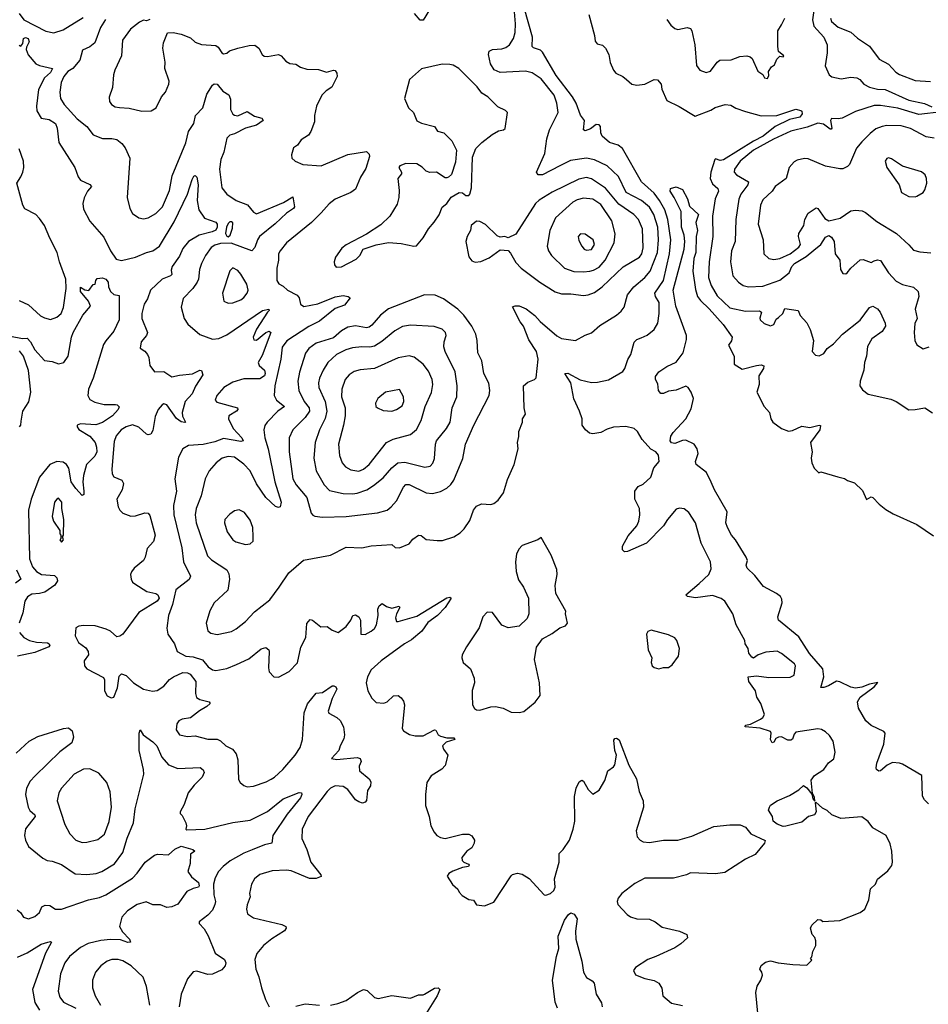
# Model space of a CAD drawing. Extents: x 1550320 to 1685906, y 509093 to 640511.
# Tile 499 of 532: x 1641108 to 1646889, y 611270 to 617535. Entities that reach past the tile are written whole.
import ezdxf

# ---------------------------------------------------------------- set-up
doc = ezdxf.new("R2010")
doc.units = 0

msp = doc.modelspace()

# ---------------------------------------------------------------- linework, layer by layer
at = {"layer": '0CON20XD'}
for points in [[(1641104.3, 617575), (1641135, 617534.8), (1641275, 617462.4), (1641325, 617452.9), (1641385, 617471), (1641510.9, 617549.1)], [(1641935, 617537.5), (1641915, 617527.5), (1641895, 617533.3), (1641869.5, 617520.5), (1641813.8, 617475), (1641761.4, 617405), (1641755.7, 617305), (1641714.3, 617215), (1641705.7, 617185), (1641699.4, 617105), (1641676.6, 617043.4), (1641680, 617015), (1641691.9, 616995), (1641715, 616981.5), (1641743.4, 616976.6), (1641805, 616972.9), (1641885, 616954.2), (1641945, 616956.2), (1641976, 616975), (1642009.2, 617045), (1642035.7, 617075), (1642057.8, 617125), (1642058.1, 617145), (1642031.4, 617225), (1642032.5, 617265), (1642019.2, 617355), (1642022.7, 617387.3), (1642048.3, 617451.7), (1642085, 617453.3), (1642135, 617444), (1642195, 617420), (1642225, 617392.9), (1642265, 617377.1), (1642355, 617370.8), (1642370.3, 617360.3), (1642393.3, 617325), (1642405, 617318.8), (1642425, 617322), (1642443.5, 617336.5), (1642495, 617354.4), (1642567.9, 617372.1), (1642603, 617373), (1642630, 617355), (1642651.2, 617315), (1642664.4, 617304.4), (1642685, 617300.8), (1642755, 617313.3), (1642772, 617305), (1642800.8, 617270.8), (1642827.7, 617257.7), (1642865, 617253.1), (1642895, 617234.2), (1642935, 617220), (1643009.1, 617219.1), (1643060.9, 617200.9), (1643105, 617213.8), (1643115, 617211.2), (1643125.7, 617195.7), (1643126.8, 617173.2), (1643092.9, 617107.1), (1643057.2, 617082.8), (1643030.8, 617055), (1642997.1, 616985), (1642984.2, 616925), (1642984.2, 616885), (1642961.2, 616825), (1642945, 616800), (1642898.3, 616771.7), (1642875, 616737.5), (1642849.3, 616720.7), (1642837.5, 616675), (1642840, 616655), (1642860, 616635), (1642910, 616615), (1643025, 616606.2), (1643195, 616677.5), (1643315, 616696.2), (1643330.7, 616680.7), (1643333.8, 616665), (1643310.7, 616589.3), (1643276.6, 616533.4), (1643245, 616457.1), (1643215, 616436.7), (1643115, 616392.7), (1643076, 616364), (1643025, 616307.5), (1642965, 616244.4), (1642805.4, 616114.6), (1642765, 616064), (1642755.6, 616045), (1642754.4, 616005), (1642743.5, 615955), (1642742.9, 615875), (1642756, 615855), (1642785, 615839.4), (1642812.2, 615815), (1642873, 615783), (1642885.3, 615765), (1642895.5, 615725), (1642915, 615710), (1643005, 615728), (1643115, 615771.8), (1643165, 615779.6), (1643197.5, 615775), (1643210, 615765), (1643175, 615718.6), (1643115, 615697.1), (1643015, 615618), (1642947.4, 615582.6), (1642807.3, 615492.7), (1642777.6, 615452.4), (1642768.4, 615375), (1642730.8, 615205), (1642726.9, 615145), (1642742.7, 615115), (1642793.1, 615075), (1642750.9, 615045), (1642682.2, 614975), (1642667.4, 614952.6), (1642661.5, 614925), (1642667.3, 614875), (1642687.8, 614805), (1642731.3, 614595), (1642770.5, 614465), (1642765, 614436.2), (1642755, 614431.4), (1642735, 614438.1), (1642674.5, 614495), (1642615, 614581.9), (1642573.8, 614665), (1642535, 614706.5), (1642475, 614752.5), (1642435, 614757.1), (1642396, 614745), (1642357.1, 614715), (1642313.1, 614665), (1642287.8, 614615), (1642261.9, 614505), (1642231.2, 614425), (1642224.6, 614385), (1642230.4, 614335), (1642303.8, 614125), (1642328.3, 614098.3), (1642425.3, 614035.3), (1642439.4, 614009.4), (1642442.7, 613975), (1642431.9, 613905), (1642345.8, 613825), (1642318.1, 613775), (1642294.3, 613695), (1642305, 613646.7), (1642325, 613632), (1642365, 613624.3), (1642455, 613643.5), (1642485, 613660), (1642545, 613706), (1642601.4, 613768.6), (1642699.2, 613845), (1642758.1, 613925), (1642820.8, 614015), (1642914.5, 614095.5), (1643085, 614129.2), (1643185, 614178.6), (1643285, 614174.2), (1643345, 614186.7), (1643475, 614195.8), (1643496.1, 614176.1), (1643525, 614174.4), (1643585, 614201.4), (1643609.8, 614230.2), (1643645, 614256), (1643662.7, 614252.7), (1643695, 614228.6), (1643765, 614220.6), (1643797.5, 614222.5), (1643870, 614245), (1643910.3, 614269.7), (1643936.2, 614295), (1643971.2, 614348.8), (1643994.3, 614415), (1644015, 614439.2), (1644045, 614454), (1644105, 614450), (1644125, 614456.2), (1644152.7, 614477.3), (1644185.8, 614524.2), (1644210.7, 614610.7), (1644253.8, 614705), (1644280, 614805), (1644274.4, 614844.4), (1644283.9, 614883.9), (1644283.8, 614915), (1644307.5, 614975), (1644307.5, 614995), (1644326.7, 615025), (1644317.1, 615065), (1644314.2, 615205), (1644340.3, 615229.7), (1644382.5, 615245), (1644394, 615256), (1644407.2, 615375), (1644395.9, 615425), (1644348.2, 615498.2), (1644314, 615585), (1644292.6, 615612.6), (1644242.5, 615707.5), (1644260, 615715), (1644285, 615714.4), (1644329.4, 615695), (1644385, 615653.8), (1644420, 615615), (1644525, 615524.2), (1644555, 615507.5), (1644645, 615494.3), (1644705, 615528.1), (1644745, 615542.9), (1644799.4, 615590.6), (1644905.3, 615654.7), (1644935, 615681.4), (1644954.7, 615705.3), (1644975.6, 615785), (1645014.5, 615835), (1645085, 615895.4), (1645119.1, 615935), (1645166.5, 616055), (1645172.5, 616135), (1645167.6, 616215), (1645142.5, 616295), (1645115, 616342.5), (1645065, 616384.2), (1644966.3, 616436.3), (1644918.2, 616538.2), (1644844.5, 616605), (1644765, 616643.5), (1644715, 616654.7), (1644611.3, 616638.7), (1644543.7, 616606.3), (1644435, 616547.8), (1644407.5, 616547.5), (1644395.7, 616565), (1644449.6, 616685), (1644462.1, 616777.9), (1644478.9, 616835), (1644533.1, 616945), (1644526.2, 617005), (1644507.9, 617055), (1644425, 617158.2), (1644368.1, 617198.1), (1644325, 617207.5), (1644165, 617198.5), (1644127, 617217), (1644103.6, 617255), (1644090.8, 617315), (1644095.6, 617335), (1644115, 617346.7), (1644175, 617349.1), (1644200.6, 617359.4), (1644225, 617375.5), (1644250.6, 617415), (1644259.5, 617455), (1644261.8, 617508.2), (1644256.3, 617585)], [(1643715, 617598.8), (1643675, 617533.3), (1643655, 617533.3), (1643620.8, 617575)], [(1645803.8, 611215), (1645792, 611345), (1645800, 611385), (1645823.8, 611425), (1645833.8, 611455), (1645830, 611475), (1645816.7, 611495), (1645825, 611516.7), (1645852.3, 611537.7), (1645885, 611546.2), (1645933.9, 611533.9), (1646027, 611523), (1646115, 611520), (1646148.3, 611551.7), (1646140, 611565), (1646148.3, 611571.7), (1646153, 611607), (1646172.5, 611645), (1646172.5, 611675), (1646167.5, 611695), (1646150, 611715), (1646140, 611755), (1646147, 611773), (1646185, 611810), (1646205, 611807.5), (1646217, 611797), (1646325, 611804.2), (1646455, 611854.3), (1646484.4, 611875.6), (1646511.1, 611935), (1646520.8, 612005), (1646552, 612035), (1646565, 612066.7), (1646631.2, 612118.8), (1646655.6, 612154.4), (1646660.8, 612175), (1646657.5, 612245), (1646645, 612292.5), (1646620, 612345), (1646535, 612393.8), (1646505, 612433.3), (1646465, 612462.5), (1646332.7, 612452.7), (1646275, 612476.2), (1646245, 612503.8), (1646215, 612518), (1646172.5, 612557.5), (1646168.3, 612551.7), (1646174.2, 612495), (1646165, 612476.2), (1646126.7, 612465), (1646085, 612428.8), (1645983, 612403), (1645965, 612402.5), (1645926.1, 612416.1), (1645902.5, 612435), (1645897.5, 612465), (1645872.5, 612505), (1645877.5, 612525), (1645885, 612536.7), (1645927.5, 612565), (1646005, 612600), (1646064.1, 612635.9), (1646095, 612662.5), (1646115, 612648.8), (1646148.3, 612608.3), (1646155, 612577.5), (1646167.5, 612562.5), (1646165, 612587.5), (1646151.7, 612611.7), (1646144.2, 612695.8), (1646164.4, 612725.6), (1646223.3, 612765), (1646254.1, 612805.9), (1646287, 612833), (1646297.1, 612875), (1646283.9, 612943.9), (1646260.3, 612980.3), (1646233.8, 613005), (1646208.3, 613018.3), (1646185, 613022.2), (1646045, 613001.2), (1646035, 612990), (1646025, 612957.5), (1646015, 612951.2), (1645995, 612951.4), (1645955, 612972.2), (1645935, 612970.6), (1645917.9, 612962.1), (1645905, 612938), (1645895, 612934.4), (1645883.8, 612955), (1645889.2, 612995), (1645885, 613005.8), (1645818.1, 613028.1), (1645724, 613035), (1645726.1, 613046.1), (1645758.1, 613051.9), (1645820.8, 613085), (1645835.8, 613095), (1645846.2, 613115), (1645823.3, 613185), (1645798.8, 613225), (1645788.8, 613265), (1645746.7, 613325), (1645742.5, 613355), (1645795, 613361.2), (1645875, 613349.2), (1646009.1, 613350.9), (1646035.8, 613365), (1646044.3, 613425), (1646037, 613437), (1645955, 613502.5), (1645926.6, 613516.6), (1645855, 613510), (1645806.7, 613493.3), (1645776.4, 613473.6), (1645765, 613478.8), (1645746.7, 613505), (1645742.5, 613535), (1645723.8, 613565), (1645721.2, 613585), (1645666, 613685), (1645645.7, 613755), (1645595, 613835.7), (1645571.7, 613851.7), (1645515, 613871.4), (1645407.2, 613857.2), (1645356, 613866), (1645346.7, 613875), (1645431.4, 613948.6), (1645493.3, 614005), (1645507.9, 614042.1), (1645503.6, 614085), (1645444.4, 614205), (1645408.5, 614335), (1645365, 614400.6), (1645335, 614422.9), (1645305, 614427.8), (1645285, 614420), (1645229.1, 614355), (1645202.9, 614315), (1645095.2, 614204.8), (1644975, 614151.4), (1644955, 614148.8), (1644942.3, 614162.3), (1644942.5, 614185), (1644978.9, 614251.1), (1645034.3, 614315), (1645046.9, 614345), (1645054.4, 614385), (1645051.9, 614425), (1645020.6, 614485), (1645020.8, 614535), (1645043.8, 614565), (1645075, 614580), (1645124.2, 614625), (1645141.4, 614685), (1645176.2, 614725), (1645171.2, 614765), (1645155, 614786.7), (1645123, 614803), (1645067.5, 614865), (1645038, 614915), (1645016.7, 614935), (1644965, 614947.5), (1644885, 614942), (1644845, 614930), (1644805, 614908.8), (1644755, 614900.5), (1644734, 614905), (1644707.1, 614925), (1644687.5, 614955), (1644685.8, 614995), (1644670.6, 615045), (1644633.7, 615123.7), (1644613.9, 615223.9), (1644576.7, 615283.3), (1644595, 615285.5), (1644673.5, 615243.5), (1644745, 615227.3), (1644785, 615228.2), (1644855, 615244.5), (1644945, 615296.2), (1644958.6, 615315), (1644976.3, 615373.7), (1644995.5, 615405), (1645016.6, 615483.4), (1645035, 615501.4), (1645061.7, 615511.7), (1645100.9, 615529.1), (1645145.5, 615564.5), (1645168.1, 615605), (1645177.3, 615665), (1645176.5, 615735), (1645152.5, 615775), (1645148.2, 615795), (1645203.2, 615876.8), (1645242.7, 616045), (1645251.2, 616135), (1645231.7, 616265), (1645212.9, 616325), (1645179.1, 616385), (1645145, 616432.2), (1645064.8, 616504.8), (1644942.7, 616715), (1644915, 616736.4), (1644860.8, 616755), (1644814.6, 616794.6), (1644805.8, 616815), (1644803.8, 616855), (1644795, 616866.7), (1644775, 616868), (1644739.4, 616840.6), (1644705, 616829.2), (1644694.4, 616834.4), (1644700.9, 616895), (1644675, 616928.6), (1644647.6, 617005), (1644625.6, 617045), (1644520.3, 617180.3), (1644435, 617328.2), (1644421.2, 617341.2), (1644376.7, 617356.7), (1644368.6, 617365), (1644370.3, 617425), (1644319.7, 617605)], [(1644728.3, 617568.3), (1644764.5, 617435), (1644768.9, 617398.9), (1644781.9, 617381.9), (1644815, 617374), (1644836, 617355), (1644857.1, 617315), (1644865, 617263.3), (1644886, 617215), (1644901.2, 617195), (1644945, 617174.3), (1644967.5, 617155), (1645002, 617125), (1645035, 617117.8), (1645085, 617124.4), (1645145, 617155.6), (1645165, 617152.9), (1645188.6, 617125), (1645193.4, 617093.4), (1645225, 617022), (1645303.4, 616983.4), (1645405, 616920.8), (1645505, 616959.5), (1645533, 616977), (1645596.3, 616996.3), (1645632.1, 616992.1), (1645663.1, 616973.1), (1645725, 616950.9), (1645825, 616923.5), (1645924.4, 616925.6), (1646045, 616966.7), (1646077.7, 616957.7), (1646083.8, 616953.8), (1646085.7, 616935.7), (1646071.9, 616915), (1646005, 616900.5), (1645915, 616856), (1645838.4, 616795), (1645776.6, 616763.4), (1645585, 616643.2), (1645565, 616640.1), (1645535, 616651.1), (1645530.3, 616645), (1645505.3, 616565.3), (1645501.1, 616525), (1645515, 616490.5), (1645550.5, 616460.5), (1645554.5, 616445), (1645531.9, 616395), (1645515.3, 616285), (1645518.4, 616155), (1645493.8, 615995), (1645490, 615895), (1645507.5, 615845), (1645545, 615777.5), (1645625, 615701.8), (1645725, 615680.9), (1645815, 615683.8), (1645826.7, 615675), (1645816.1, 615636.1), (1645820, 615625), (1645845, 615601.4), (1645885, 615586.7), (1645905, 615595.8), (1645920.8, 615629.2), (1645935, 615640), (1645963.6, 615666.4), (1645975, 615698), (1646061.2, 615685), (1646074.3, 615654.3), (1646116.8, 615606.8), (1646138, 615565), (1646157.5, 615495), (1646148.8, 615425), (1646171.7, 615401.7), (1646195, 615396), (1646225, 615410.8), (1646245, 615444.2), (1646285, 615472.5), (1646342.9, 615535), (1646455.9, 615624.1), (1646515, 615704.3), (1646535, 615711.9), (1646565.4, 615695.4), (1646583.1, 615675), (1646614.6, 615605), (1646615.8, 615585), (1646595, 615550.6), (1646529.2, 615505), (1646500.9, 615455), (1646495.6, 615395), (1646483.3, 615355), (1646478.6, 615305), (1646455.8, 615235), (1646453.8, 615205), (1646470.5, 615180.5), (1646505, 615153.3), (1646651.2, 615121.2), (1646685, 615106), (1646765, 615054), (1646805, 615054.2), (1646866.1, 615066.1), (1646915, 615033.3)], [(1646160.6, 617595), (1646152.9, 617535), (1646161.2, 617495), (1646224.4, 617425), (1646244.5, 617375), (1646245.3, 617325), (1646232.4, 617242.4), (1646256.9, 617185), (1646275, 617172.9), (1646335, 617159.6), (1646395, 617170), (1646434.7, 617164.7), (1646452.9, 617155), (1646478.1, 617125), (1646515, 617106.2), (1646565, 617092.9), (1646615, 617090.8), (1646765, 617024.2), (1646865, 617001.5), (1646911.6, 616981.6)], [(1641653.2, 617536.8), (1641621.4, 617485), (1641585, 617388.1), (1641555, 617362.7), (1641508, 617342), (1641491.1, 617278.9), (1641445.2, 617224.8), (1641414.7, 617205), (1641388.6, 617175), (1641372.9, 617135), (1641364.2, 617074.3), (1641368.4, 617035), (1641390.8, 616995), (1641474.6, 616904.6), (1641535.8, 616855), (1641575, 616802), (1641635, 616780), (1641695, 616780), (1641725, 616772.9), (1641756.9, 616746.9), (1641779.8, 616719.8), (1641808.8, 616655), (1641791.4, 616405), (1641808, 616335), (1641825, 616303.3), (1641865, 616274), (1641895, 616268.6), (1641925.5, 616274.5), (1641975, 616301.4), (1642016.4, 616345), (1642061.3, 616448.7), (1642078.7, 616541.3), (1642165, 616752.5), (1642182.5, 616825), (1642216.1, 616875), (1642226.5, 616925), (1642272.7, 616975), (1642298.1, 617061.9), (1642335, 617118), (1642345, 617127.5), (1642365, 617125.8), (1642400.9, 617080.9), (1642437.9, 617057.9), (1642449.1, 617029.1), (1642449.4, 616965), (1642464.2, 616935), (1642475, 616927.1), (1642495, 616924.5), (1642555, 616950.8), (1642601.2, 616921.2), (1642648.5, 616908.5), (1642657.5, 616895), (1642615, 616863.9), (1642544.3, 616845.7), (1642475, 616808.2), (1642445, 616799.7), (1642425, 616780.6), (1642407.2, 616692.7), (1642388.2, 616645), (1642380, 616585), (1642394.3, 616465), (1642426, 616425), (1642485.3, 616385.3), (1642557.4, 616357.4), (1642595, 616311.2), (1642615, 616301.2), (1642786.9, 616373.1), (1642845, 616408.8), (1642855.4, 616345.4), (1642850.9, 616335), (1642804.8, 616305.2), (1642734.4, 616235.6), (1642633.2, 616155), (1642620.3, 616135), (1642604.6, 616085), (1642585, 616065.5), (1642452.6, 616112.6), (1642385, 616111.6), (1642349.6, 616100.4), (1642325.6, 616085), (1642290, 616035), (1642265.4, 615985), (1642252.9, 615945), (1642246.2, 615885), (1642237.1, 615865), (1642210, 615825), (1642147.9, 615762.1), (1642134.5, 615705.5), (1642153.9, 615633.9), (1642177.8, 615597.8), (1642255, 615533.1), (1642335, 615501.9), (1642375, 615506.9), (1642425, 615530.9), (1642651.9, 615685), (1642693.3, 615693.3), (1642696.2, 615685), (1642685, 615674.4), (1642615, 615565.8), (1642593.1, 615515), (1642598, 615498), (1642615, 615495.8), (1642675, 615545.7), (1642695, 615553.8), (1642705.7, 615545.7), (1642650.3, 615399.7), (1642624.6, 615355), (1642632.2, 615335), (1642665.7, 615305), (1642670.7, 615285), (1642665, 615268.7), (1642635, 615251), (1642535, 615250), (1642465, 615229.6), (1642406.9, 615195), (1642362.9, 615145), (1642350.8, 615115), (1642361.5, 615101.5), (1642493.8, 615065), (1642495.5, 615055), (1642487.5, 615045), (1642438.6, 615015), (1642436.7, 614995), (1642466.9, 614935), (1642521.5, 614875), (1642530, 614855), (1642515, 614851.8), (1642405, 614870.6), (1642349.9, 614850.1), (1642275, 614831.6), (1642182.5, 614825), (1642145, 614805.8), (1642118.9, 614751.1), (1642095.6, 614615), (1642106, 614535), (1642087.3, 614445), (1642088.7, 614385), (1642138.9, 614175), (1642150.9, 614085), (1642193.8, 613995), (1642185.7, 613974.3), (1642101.9, 613908.1), (1642079.6, 613815), (1642054.3, 613744.3), (1642043.4, 613663.4), (1642051.4, 613625), (1642092.9, 613565), (1642110.8, 613515), (1642165, 613486.2), (1642211.9, 613481.9), (1642271.3, 613461.3), (1642306.9, 613416.9), (1642335, 613397.9), (1642356, 613394), (1642425, 613406.4), (1642488.1, 613431.9), (1642565, 613468.6), (1642645, 613531.4), (1642675, 613540), (1642693.8, 613525), (1642695.7, 613515.7), (1642691.9, 613411.9), (1642696.2, 613385), (1642724.3, 613354.3), (1642755, 613351.2), (1642823, 613387), (1642875, 613443.8), (1642896.8, 613543.2), (1642927.5, 613605), (1642935, 613693.3), (1642955, 613718.8), (1642970, 613715), (1643023.2, 613673.2), (1643065, 613673.3), (1643095, 613650), (1643135, 613636.7), (1643184, 613675), (1643215.5, 613714.5), (1643227.5, 613745), (1643245, 613748), (1643265.5, 613735.5), (1643275.6, 613715.6), (1643277.5, 613625), (1643305, 613624.3), (1643344.5, 613645.5), (1643365, 613662.5), (1643377.3, 613685), (1643388.6, 613745), (1643387.5, 613785), (1643396, 613805), (1643415, 613821.2), (1643442.6, 613802.6), (1643475, 613791.1), (1643523, 613803), (1643525.6, 613795), (1643504.6, 613755.4), (1643498.8, 613728.8), (1643505, 613706.7), (1643515, 613706), (1643635, 613739.6), (1643825, 613857.1), (1643845, 613861.2), (1643853.3, 613855), (1643815.7, 613795), (1643766.9, 613745), (1643705, 613698.8), (1643666, 613644), (1643600.5, 613589.5), (1643556.2, 613565), (1643408.5, 613455), (1643345, 613399.4), (1643320.6, 613355), (1643312.9, 613315), (1643322.5, 613265), (1643348.6, 613218.6), (1643375, 613191.2), (1643425, 613186), (1643445.6, 613194.4), (1643485.9, 613234.1), (1643515, 613235.8), (1643535, 613220.8), (1643549.8, 613199.8), (1643555.6, 613175), (1643541.2, 613025), (1643550, 613010), (1643587.3, 612987.3), (1643625, 612977.8), (1643675, 612978.1), (1643747.5, 613017.5), (1643755.7, 613015.7), (1643770.6, 612985), (1643785, 612975.5), (1643825, 612965.9), (1643870, 612965), (1643876, 612955), (1643821.1, 612938.9), (1643798.6, 612915), (1643804.4, 612894.4), (1643831.4, 612855), (1643815, 612790), (1643794.3, 612765.7), (1643725.8, 612724.2), (1643698.3, 612681.7), (1643688.8, 612605), (1643690, 612535), (1643712.9, 612465), (1643724.4, 612405), (1643744.3, 612365), (1643762, 612345), (1643785, 612331.4), (1643815, 612325.8), (1643925, 612354), (1643965, 612353.8), (1643985, 612343.3), (1644001.2, 612315), (1644000, 612295), (1643983.9, 612266.1), (1643953.3, 612245), (1643921.2, 612205), (1643922.5, 612185), (1643933.9, 612173.9), (1643963, 612163), (1643967.5, 612155), (1643963, 612147), (1643925, 612140), (1643863.2, 612116.8), (1643838.3, 612101.7), (1643827.5, 612085), (1643861.7, 612031.7), (1643895, 612002.5), (1643903.8, 611983.8), (1643923.6, 611963.6), (1643965, 611936.7), (1643995, 611932.5), (1644013.9, 611903.9), (1644065, 611896.7), (1644125, 611920), (1644235, 612087.5), (1644244.1, 612095.9), (1644275, 612103.8), (1644305, 612098), (1644350.3, 612070.3), (1644445, 611966.7), (1644455, 611964), (1644484.2, 611975.8), (1644506, 611995), (1644514, 612015), (1644511.2, 612068.8), (1644540.8, 612175), (1644539.5, 612230.5), (1644566.2, 612255), (1644606.7, 612315), (1644628.8, 612385), (1644638.8, 612435), (1644638.3, 612591.7), (1644648.8, 612645), (1644667.5, 612685), (1644685, 612697.5), (1644695, 612690), (1644725, 612637.5), (1644755, 612607.5), (1644795, 612632.5), (1644831.2, 612695), (1644849.2, 612755), (1644885, 612781.1), (1644894.7, 612795), (1644904.3, 612855), (1644894.7, 612885), (1644888.8, 612951.2), (1644895, 612961.5), (1644905, 612963.6), (1644922.6, 612952.6), (1644983, 612793), (1645031.4, 612705), (1645048.6, 612625), (1645074.3, 612565), (1645077.1, 612525), (1645030, 612375), (1645036, 612335), (1645055, 612313.8), (1645075, 612304), (1645115, 612300.8), (1645205, 612313.8), (1645295, 612314), (1645385, 612340), (1645525, 612401.9), (1645625, 612412.9), (1645692.3, 612412.3), (1645725, 612396.7), (1645760, 612355), (1645851.7, 612311.7), (1645847.5, 612295), (1645787, 612223), (1645725, 612193.8), (1645595, 612110), (1645535, 612101.2), (1645375, 612107.5), (1645350, 612095), (1645266.8, 612073.2), (1645085, 612072.5), (1645020.7, 612039.3), (1644938.8, 611975), (1644916.2, 611945), (1644908.8, 611925), (1644913.3, 611905), (1644972.3, 611842.3), (1644995, 611826.7), (1645035, 611814), (1645115, 611812.5), (1645150, 611795), (1645195, 611760.8), (1645305.7, 611735.7), (1645352.5, 611715), (1645356.1, 611693.9), (1645313.3, 611655), (1645275, 611630), (1645155, 611575.6)], [(1645225, 617536.2), (1645250.3, 617500.3), (1645275, 617480), (1645295, 617473.8), (1645354.3, 617485.7), (1645375, 617480), (1645384.5, 617464.5), (1645403.6, 617375), (1645413.1, 617245), (1645435.8, 617215), (1645475, 617198.5), (1645503.1, 617206.9), (1645544.7, 617265.3), (1645562.4, 617277.6), (1645635, 617280.6), (1645688.9, 617301.1), (1645735, 617304.5), (1645755, 617298.9), (1645767.8, 617287.8), (1645805, 617208.8), (1645835, 617187.5), (1645847.5, 617165), (1645865, 617161.2), (1645875, 617180), (1645872.5, 617205), (1645892, 617235), (1645910.8, 617249.2), (1645925, 617283.3), (1645945, 617302.5), (1645965, 617300), (1645970, 617305), (1645935, 617333.3), (1645930.4, 617365), (1645931.6, 617465), (1645955, 617502.9), (1645975, 617544.2)], [(1646265.4, 617545), (1646271.8, 617525), (1646315, 617488.7), (1646395.4, 617455.4), (1646437.6, 617417.6), (1646515, 617367.1), (1646575.8, 617285), (1646635, 617253.3), (1646682.6, 617202.6), (1646705, 617186.8), (1646805, 617149.3), (1646903, 617143)], [(1641105, 617373.3), (1641115, 617367.5), (1641127.5, 617385), (1641132.5, 617415), (1641145, 617422.5), (1641162.5, 617415), (1641168, 617395), (1641151.2, 617361.2), (1641150, 617345), (1641162.3, 617312.3), (1641210, 617255), (1641233.8, 617243.8), (1641316.2, 617225), (1641305, 617198.6), (1641266, 617165), (1641227.8, 617092.2), (1641215.5, 616985), (1641217.8, 616955), (1641245, 616908), (1641295, 616899.4), (1641335.6, 616875), (1641346.5, 616845), (1641356.5, 616755), (1641457.8, 616595), (1641479.1, 616535), (1641495.3, 616515.3), (1641555, 616486.7), (1641564, 616475), (1641539.2, 616445), (1641517.8, 616402.2), (1641510.4, 616365), (1641515, 616328.8), (1641555, 616254.2), (1641642.7, 616152.7), (1641685.6, 616065), (1641722, 616012), (1641755, 616003.1), (1641845, 616024.6), (1641913.8, 616055), (1641955, 616064.7), (1641997.9, 616095), (1642091.3, 616248.7), (1642174.7, 616425), (1642205, 616518.8), (1642215, 616538.8), (1642225, 616543.8), (1642234.1, 616534.1), (1642243.1, 616485), (1642237.3, 616385), (1642248.5, 616325), (1642282.9, 616272.9), (1642356.2, 616246.2), (1642365.2, 616235.2), (1642364.7, 616215), (1642355, 616196.2), (1642333.5, 616185), (1642250, 616165), (1642182.5, 616125), (1642145, 616080.4), (1642125, 616031.8), (1642078.5, 615965), (1642071.6, 615941.6), (1642075.5, 615915), (1642066.9, 615905), (1642015, 615884.6), (1641940.4, 615815), (1641920.2, 615759.8), (1641900, 615725), (1641884.4, 615665), (1641885.5, 615635), (1641920.6, 615545), (1641914.2, 615525), (1641880, 615485), (1641873.8, 615445), (1641905, 615426), (1641920.6, 615405), (1641929.2, 615385), (1641936.4, 615335), (1641965, 615294), (1642025, 615296.9), (1642075, 615263.1), (1642124.5, 615274.5), (1642207.7, 615282.3), (1642255, 615304.6), (1642265, 615303.6), (1642273.4, 615275), (1642226.1, 615203.9), (1642206, 615154), (1642160, 615105), (1642140.8, 615035), (1642143.5, 615013.5), (1642162, 614975), (1642158.5, 614971.5), (1642135, 614976.4), (1642105, 614998.9), (1642045, 615085.3), (1642025, 615090.4), (1642013.5, 615085), (1641990, 615055), (1641969.9, 615010.1), (1641955, 614922.5), (1641941.7, 614898.3), (1641925.9, 614894.1), (1641915, 614899.2), (1641865, 614943.3), (1641825, 614957.3), (1641784.7, 614945.3), (1641754.4, 614925), (1641722.2, 614887.8), (1641708.3, 614851.7), (1641693.3, 614675), (1641695.8, 614645.8), (1641705.9, 614625.9), (1641757.5, 614605), (1641768.8, 614585), (1641760.6, 614545), (1641725.7, 614485), (1641734.4, 614435), (1641744.4, 614415), (1641765, 614395.6), (1641815, 614376.9), (1641845, 614378.5), (1641905, 614397.8), (1641925, 614395.8), (1641935, 614380), (1641970, 614255), (1641959.2, 614215), (1641918.3, 614171.7), (1641906, 614115), (1641895, 614093.3), (1641836.7, 614045), (1641818.3, 614021.7), (1641813.3, 614005), (1641816.7, 613975), (1641825.9, 613955.9), (1641840, 613945)], [(1643120.5, 615960.5), (1643155, 615963.1), (1643248.1, 616011.9), (1643272, 616035), (1643293.9, 616076.1), (1643375, 616102), (1643455, 616117.5), (1643535, 616111.4), (1643615, 616094.3), (1643632.5, 616097.5), (1643675, 616146.7), (1643708.8, 616205), (1643745, 616246.7), (1643775.9, 616294.1), (1643796.4, 616343.6), (1643825, 616366.7), (1643854, 616406), (1643905, 616436.7), (1643925, 616433.3), (1643947, 616417), (1643965, 616417.5), (1643972.5, 616425), (1643983.3, 616465), (1643989.3, 616660.7), (1644010, 616715), (1644048.8, 616755), (1644114.2, 616805.8), (1644155, 616828.8), (1644185, 616834), (1644197, 616843), (1644212.5, 616945), (1644198.3, 616958.3), (1644150.9, 616980.9), (1644085.8, 617045), (1644048.4, 617068.4), (1644018.8, 617108.8), (1643902, 617225), (1643866.6, 617246.6), (1643845, 617250), (1643795, 617252.5), (1643665, 617223.3), (1643588.8, 617155), (1643557.1, 617035), (1643582.5, 616975), (1643612.5, 616945), (1643635, 616892.5), (1643665, 616877.5), (1643746.7, 616856.7), (1643765.7, 616825.7), (1643806.6, 616816.6), (1643856.7, 616765), (1643887.5, 616705), (1643880.7, 616629.3), (1643855, 616550), (1643837, 616533), (1643825, 616530), (1643815, 616530), (1643760, 616565), (1643716.4, 616563.6), (1643695, 616572.5), (1643668, 616598), (1643635, 616618), (1643565, 616620.6), (1643526.2, 616605), (1643520, 616595), (1643537.5, 616565), (1643537.3, 616555), (1643514.3, 616525), (1643521.7, 616448.3), (1643520, 616405), (1643508.6, 616361.4), (1643462, 616285), (1643405, 616229.2), (1643315, 616171.2), (1643185, 616103.8), (1643158.3, 616081.7), (1643116.2, 616025), (1643108.8, 615995), (1643110, 615975), (1643120.5, 615960.5)], [(1646975, 616950), (1646828, 616932), (1646695, 616973.1), (1646585, 616989.1), (1646545, 616989.1), (1646425, 616952.2), (1646341.2, 616908.8), (1646315, 616903.8), (1646273.6, 616906.4), (1646265.5, 616894.5), (1646275.6, 616845), (1646270.7, 616839.3), (1646265, 616838), (1646221.7, 616871.7), (1646185, 616876.2), (1646118.5, 616851.5), (1646015, 616825.2), (1645904.4, 616775), (1645776.7, 616705), (1645691.2, 616635), (1645654.8, 616585.2), (1645654.4, 616565), (1645667.9, 616547.9), (1645744.5, 616504.5), (1645740, 616485), (1645695, 616424.3), (1645682.8, 616392.8), (1645663.8, 616265), (1645659.6, 616125), (1645637.3, 616065), (1645629.6, 615995), (1645645.4, 615905.4), (1645680.6, 615865), (1645710, 615845), (1645745, 615834.6), (1645835, 615839.3), (1645945, 615879.1), (1646004.3, 615925.7), (1646019.7, 615965), (1646037.3, 615985), (1646111, 616029), (1646161.3, 616068.7), (1646204.4, 616105.6), (1646235, 616152.2), (1646255, 616162.5), (1646272.2, 616152.3), (1646290, 616125), (1646296.4, 616045), (1646325.4, 616005.4), (1646330.6, 615945), (1646345, 615920.8), (1646365, 615918.8), (1646373.3, 615925), (1646395, 615953.8), (1646455, 616006.7), (1646475, 616010), (1646525, 615991.2), (1646545, 616000.8), (1646565, 616008.1), (1646585, 616002.9), (1646634.7, 615925), (1646685, 615872.3), (1646725, 615850.9), (1646795, 615834.4), (1646824.2, 615805), (1646828.6, 615775), (1646804.1, 615694.1), (1646817.1, 615635), (1646802.3, 615602.3), (1646798.8, 615545), (1646803.8, 615495), (1646815, 615467.5), (1646855, 615441.2), (1646895, 615453.8)], [(1646925, 616782.5), (1646875, 616790), (1646775, 616843.8), (1646715, 616860.8), (1646625, 616861.8), (1646595, 616856.2), (1646555, 616841.5), (1646519.1, 616810.9), (1646465, 616758.6), (1646432.7, 616717.3), (1646388.1, 616615), (1646375, 616601.4), (1646345, 616587.1), (1646325, 616587.1), (1646234.3, 616604.3), (1646125, 616650), (1646101.7, 616651.7), (1646055, 616642), (1646035, 616631.2), (1646003.8, 616595), (1645984.2, 616525), (1645915, 616474.2), (1645895.7, 616445), (1645835, 616390), (1645821.1, 616355), (1645805.4, 616234.6), (1645838.5, 616135), (1645842, 616045), (1645875, 616016), (1645905, 616010), (1645945, 616016.9), (1646010.8, 616045), (1646065, 616088.2), (1646074.6, 616105), (1646061.8, 616155), (1646064.6, 616174.6), (1646097, 616225), (1646103.1, 616263.1), (1646125.2, 616305), (1646175, 616337.9), (1646185.1, 616335.1), (1646230.5, 616270.5), (1646255, 616256), (1646327.8, 616272.2), (1646395, 616318.4), (1646425, 616322.5), (1646468.3, 616318.3), (1646488.5, 616308.5), (1646560.5, 616250.5), (1646685.4, 616175.4), (1646765, 616103.8), (1646795, 616068.6), (1646835, 616057.3), (1646905, 616052.2)], [(1641105, 615748.5), (1641165, 615720.6), (1641241.1, 615651.1), (1641265, 615637.5), (1641305, 615628), (1641345, 615643.1), (1641371.1, 615665), (1641386, 615705), (1641402.9, 615825), (1641401.6, 615885), (1641361, 615995), (1641345.7, 616055), (1641300.4, 616145), (1641266.7, 616225), (1641235, 616271.1), (1641211.5, 616295), (1641141.4, 616331.4), (1641127.2, 616355), (1641089.2, 616495), (1641116.2, 616535), (1641127.9, 616565), (1641133.8, 616595), (1641131.2, 616635), (1641104, 616714)], [(1646805, 616407.5), (1646815, 616412.5), (1646855, 616436.7), (1646867.5, 616452.5), (1646878.6, 616495), (1646878.1, 616525), (1646869.1, 616549.1), (1646845, 616568), (1646725, 616604), (1646655, 616650.8), (1646635, 616655.8), (1646625, 616652), (1646614.4, 616635), (1646624.5, 616594.5), (1646704.2, 616484.2), (1646718.8, 616435), (1646765, 616411.2), (1646805, 616407.5)], [(1644695, 615781.5), (1644725, 615784.5), (1644765, 615799.5), (1644814.7, 615835.3), (1644946.4, 615963.6), (1645050.9, 616025), (1645065.3, 616045), (1645075.2, 616084.8), (1645069.7, 616205), (1645045, 616263.1), (1645014.5, 616295), (1644920.8, 616360.8), (1644835, 616462.8), (1644745, 616523.8), (1644715, 616532.3), (1644665, 616520.7), (1644495, 616437.5), (1644413.5, 616386.5), (1644390, 616365), (1644265, 616170), (1644215, 616147.5), (1644195, 616156.2), (1644165, 616151.2), (1644145, 616161.2), (1644072.3, 616232.3), (1644035, 616251.2), (1644015, 616253.3), (1643981.2, 616225), (1643976.4, 616193.6), (1643954.2, 616155.8), (1643946.9, 616123.1), (1643965, 616026.7), (1643985, 616001.4), (1644005, 615993.1), (1644042.4, 615997.6), (1644095, 616019.2), (1644165, 616071.2), (1644215, 616066.7), (1644230.7, 616050.7), (1644265, 615991.2), (1644297.5, 615955), (1644417.5, 615865), (1644515, 615803.6), (1644555, 615791.5), (1644615, 615792.1), (1644695, 615781.5)], [(1646890.6, 612545), (1646865, 612570.8), (1646851.9, 612595), (1646847.3, 612727.3), (1646725, 612798), (1646705, 612805.7), (1646661.3, 612808.7), (1646627.4, 612792.6), (1646585, 612756.7), (1646574.2, 612754.2), (1646560, 612765), (1646556.1, 612776.1), (1646560.4, 612805), (1646605.4, 612925), (1646614.2, 612995), (1646605.5, 613005.5), (1646525, 613044.7), (1646491.8, 613075), (1646444.3, 613155), (1646438.6, 613195), (1646455.6, 613225), (1646545, 613291.4), (1646567.6, 613317.6), (1646515, 613307.1), (1646465, 613288.2), (1646425, 613282.7), (1646395, 613288.7), (1646325, 613322.7), (1646305, 613326.8), (1646253.4, 613296.6), (1646225, 613285.5), (1646205.9, 613285.9), (1646224.3, 613355), (1646216.7, 613405), (1646133, 613503), (1646065, 613608.6), (1645936, 613715), (1645932.2, 613735), (1645958, 613825), (1645957.5, 613847.5), (1645949.3, 613865), (1645923.5, 613885), (1645839.2, 613929.2), (1645785, 613998.5), (1645735.8, 614045), (1645730.8, 614065), (1645737.5, 614095), (1645730, 614115), (1645662.3, 614225), (1645635.8, 614255.8), (1645610.4, 614305), (1645601.2, 614335), (1645608.1, 614405), (1645527.8, 614545), (1645506.8, 614593.2), (1645477.5, 614655), (1645411.2, 614705), (1645408, 614725), (1645424.5, 614775.5), (1645417.7, 614805), (1645399.5, 614835), (1645345, 614859.6), (1645325, 614858), (1645275, 614838.9), (1645255, 614843.2), (1645246, 614855), (1645251.5, 614885), (1645265, 614909.2), (1645345.5, 614995), (1645379.9, 615060.1), (1645394.8, 615125), (1645381, 615165), (1645360.5, 615195), (1645345, 615204), (1645285, 615177.2), (1645235, 615170.9), (1645205, 615156.8), (1645187.7, 615157.7), (1645171.5, 615175), (1645168.3, 615218.3), (1645152.5, 615245), (1645153.1, 615265), (1645175, 615294.2), (1645225, 615328.1), (1645284, 615356), (1645328.9, 615415), (1645350.2, 615499.8), (1645350, 615525), (1645282.6, 615712.6), (1645266.2, 615815), (1645334.5, 616075), (1645340, 616125), (1645335.5, 616165), (1645318.1, 616215), (1645316.7, 616315), (1645272.2, 616405), (1645245.7, 616445), (1645249.5, 616460.5), (1645285, 616472.5), (1645324, 616455), (1645356, 616395), (1645369.3, 616349.3), (1645427.1, 616295), (1645410, 616245), (1645421.2, 616195), (1645411.9, 616155), (1645409.7, 616055), (1645397.5, 616015), (1645389.6, 615935), (1645408.1, 615818.1), (1645420.9, 615775), (1645438.7, 615748.7), (1645494.8, 615694.8), (1645583.9, 615595), (1645641.1, 615515), (1645637.3, 615492.7), (1645617.5, 615465), (1645653.3, 615395), (1645654.4, 615344.4), (1645705, 615310.8), (1645795.5, 615335.5), (1645825, 615338.6), (1645842.5, 615332.5), (1645840, 615315), (1645809.8, 615270.2), (1645813.5, 615215), (1645798.2, 615165), (1645843.6, 615073.6), (1645878, 615035), (1645886, 614995), (1645899.2, 614975), (1645955, 614934), (1645998.3, 614918.3), (1646025, 614920.8), (1646085, 614948.6), (1646135, 614940), (1646195, 614956.2), (1646203.6, 614953.6), (1646198.6, 614925), (1646140, 614845), (1646150, 614785), (1646143.8, 614745), (1646147.5, 614715), (1646161.7, 614681.7), (1646191.7, 614651.7), (1646205, 614657.5), (1646312.5, 614627.5), (1646355, 614616.7), (1646375, 614603.3), (1646418.3, 614588.3), (1646470.5, 614540.5), (1646495, 614483.3), (1646525, 614500), (1646536.1, 614496.1), (1646575, 614452.5), (1646619.3, 614419.3), (1646665, 614391.2), (1646815, 614322.5), (1646920.7, 614250.7)], [(1644695, 615930.3), (1644735, 615934.8), (1644759, 615941), (1644795, 615961.6), (1644833.1, 616005), (1644891.1, 616115), (1644896.2, 616173.8), (1644876.2, 616255), (1644805, 616358.5), (1644755, 616393.3), (1644695, 616399.7), (1644655, 616390), (1644627.8, 616375), (1644517.5, 616275), (1644481.2, 616195), (1644464.6, 616095), (1644472.9, 616065), (1644490.5, 616035), (1644575, 615954.6), (1644633.6, 615933.6), (1644695, 615930.3)], [(1642435, 616153.6), (1642447.5, 616165), (1642461.2, 616208.8), (1642463.3, 616243.3), (1642455, 616250), (1642445, 616249.2), (1642435, 616239.2), (1642424.6, 616214.6), (1642417.1, 616175), (1642425, 616158.6), (1642435, 616153.6)], [(1644715, 616068), (1644745, 616072.9), (1644764.2, 616105), (1644756, 616135), (1644705, 616171.2), (1644675, 616172.5), (1644661.2, 616155), (1644665, 616130), (1644683.8, 616095), (1644700, 616075), (1644715, 616068)], [(1642435, 615732), (1642465, 615734.2), (1642515, 615752.5), (1642535, 615768), (1642555.7, 615795), (1642560.8, 615815), (1642553, 615853), (1642515, 615916.2), (1642495, 615938.8), (1642465, 615956.7), (1642445, 615937.5), (1642399.2, 615795), (1642406.7, 615745), (1642435, 615732)], [(1641048.8, 615521.2), (1641125, 615507.8), (1641155, 615510), (1641176.7, 615485), (1641204.7, 615434.7), (1641265, 615366), (1641315, 615360.6), (1641355, 615345.6), (1641388.8, 615355), (1641415.5, 615395), (1641437.8, 615515), (1641448.7, 615545), (1641509.2, 615655), (1641557.8, 615712.2), (1641545.6, 615745), (1641495.8, 615805), (1641495, 615832.5), (1641523, 615817), (1641547, 615813), (1641575, 615850), (1641588.3, 615851.7), (1641592.5, 615875), (1641601.7, 615888.3), (1641635, 615892.5), (1641655, 615883.8), (1641671.2, 615865), (1641673.3, 615835), (1641686.2, 615805), (1641707.5, 615787.5), (1641741.2, 615781.2), (1641740, 615625), (1641706.4, 615553.6), (1641655, 615492.1), (1641642.1, 615467.9), (1641575, 615254.3), (1641546, 615185), (1641542, 615145), (1641555, 615119.5), (1641585, 615101.6), (1641645, 615087.4), (1641717.8, 615087.8), (1641728.8, 615085), (1641741.2, 615071.2), (1641734.2, 615055), (1641698.5, 615015), (1641635, 614973.4), (1641591.9, 614958.1), (1641495, 614963.1), (1641474.2, 614955), (1641472.9, 614945), (1641485, 614927.1), (1641555, 614885.5), (1641588.4, 614845), (1641597.7, 614815), (1641598.1, 614785), (1641585, 614758.9), (1641563.9, 614736.1), (1641533.1, 614705), (1641513.6, 614635), (1641509.5, 614595), (1641516.7, 614535), (1641515.6, 614514.4), (1641510, 614510), (1641505, 614508.8), (1641465, 614553.3), (1641436.2, 614595), (1641421.1, 614681.1), (1641405.9, 614705), (1641385, 614720.7), (1641345, 614723.9), (1641300.4, 614705), (1641233.3, 614625), (1641181.9, 614485), (1641163.8, 614415), (1641170.3, 614105), (1641190, 614055), (1641215.6, 614025), (1641245.9, 614005.9), (1641328.7, 613998.7), (1641343.8, 613985), (1641348.9, 613965), (1641332.2, 613937.8), (1641266.9, 613893.1), (1641235, 613883.5), (1641185, 613879.3), (1641157, 613863), (1641140.4, 613835), (1641128.1, 613761.9), (1641105.3, 613694.7)], [(1643035, 614370.4), (1643185, 614374.6), (1643385, 614398.5), (1643445, 614415.6), (1643471.4, 614435), (1643505, 614474.2), (1643548.9, 614561.1), (1643565, 614577.8), (1643585, 614576.9), (1643695, 614525.5), (1643735, 614520.5), (1643785, 614533.3), (1643825, 614554.4), (1643851.7, 614578.3), (1643869.5, 614605), (1643926.4, 614743.6), (1643944.5, 614835), (1643996.5, 614955), (1644095.5, 615145), (1644099.5, 615175), (1644092.6, 615222.6), (1644061.1, 615285), (1644048.1, 615365), (1644023.5, 615415), (1644019.5, 615495), (1644010, 615535), (1643984.6, 615584.6), (1643934.3, 615655), (1643895, 615694.4), (1643805, 615758.6), (1643751.9, 615781.9), (1643684.4, 615785.6), (1643455, 615696.4), (1643403.1, 615655), (1643349, 615591), (1643331.4, 615578.6), (1643315, 615575.3), (1643245, 615587.5), (1643195, 615579.6), (1643155.6, 615555), (1643105, 615510.4), (1642995, 615477.5), (1642947.3, 615442.7), (1642925.4, 615414.6), (1642888.3, 615291.7), (1642877.7, 615235), (1642883.3, 615176.7), (1642918, 615105), (1642949.7, 615065), (1642950.8, 615045), (1642925, 615003.6), (1642845.6, 614925), (1642821.8, 614875), (1642822.8, 614785), (1642845.9, 614615), (1642866.9, 614575), (1642934.6, 614495), (1642961.9, 614395), (1642972.4, 614382.4), (1642985.6, 614375.6), (1643035, 614370.4)], [(1643225, 614518), (1643255, 614523.4), (1643315.7, 614544.3), (1643359.2, 614570.9), (1643419.7, 614620.3), (1643475.2, 614684.8), (1643514.8, 614715.2), (1643559.1, 614719.1), (1643685, 614687.5), (1643718.6, 614695), (1643735.8, 614714.2), (1643747, 614743), (1643752.9, 614835), (1643759.5, 614855), (1643823.5, 614935), (1643846.2, 614975), (1643858.8, 615065), (1643888.5, 615135), (1643890.8, 615205), (1643877.9, 615295), (1643814.5, 615425), (1643805.8, 615454.2), (1643808.1, 615485), (1643821.4, 615525), (1643817.8, 615545), (1643795, 615565.5), (1643745, 615583.8), (1643595, 615591.3), (1643543.2, 615583.2), (1643495, 615555.4), (1643413, 615487), (1643365, 615458.7), (1643335, 615451.8), (1643285, 615454.7), (1643225, 615446.9), (1643182.9, 615435), (1643124.4, 615405.6), (1643068.9, 615355), (1643038.2, 615305), (1643016.3, 615253.7), (1643009.3, 615225), (1643010.7, 615195), (1643051.2, 615105), (1643061.9, 615045), (1643051.7, 614998.3), (1643015.6, 614925.6), (1642986.9, 614845), (1642980, 614745), (1642993.8, 614665), (1643044.5, 614575), (1643079.5, 614539.5), (1643165, 614520.4), (1643225, 614518)], [(1641106.9, 614945), (1641114.5, 614955.5), (1641118.2, 614981.8), (1641127.5, 615045), (1641165.4, 615104.6), (1641179.5, 615165), (1641164.1, 615304.1), (1641132.9, 615395), (1641107.6, 615427.6)], [(1643265, 614663.2), (1643295, 614675.4), (1643330.5, 614705), (1643441.4, 614845), (1643485, 614867.1), (1643594, 614896), (1643632.3, 614927.7), (1643661.8, 614985), (1643688.2, 615075), (1643727.7, 615162.3), (1643736, 615214), (1643732, 615245), (1643709.1, 615299.1), (1643675, 615344.4), (1643618.3, 615388.3), (1643585, 615396.9), (1643515, 615384.5), (1643365, 615316.2), (1643273.1, 615306.9), (1643235, 615296.4), (1643204, 615276), (1643177.8, 615245), (1643156.9, 615185), (1643155.9, 615135), (1643178, 615065), (1643178.2, 615015), (1643168.9, 614955), (1643136.9, 614835), (1643141.9, 614761.9), (1643160, 614715), (1643181.3, 614691.3), (1643215, 614672.1), (1643265, 614663.2)], [(1643474.6, 615045.4), (1643505, 615054.4), (1643541.1, 615078.9), (1643551.1, 615105), (1643550, 615135), (1643525, 615183.3), (1643435, 615165.6), (1643386, 615125), (1643372, 615095), (1643374, 615075), (1643383.8, 615065), (1643419.6, 615049.6), (1643474.6, 615045.4)], [(1641375, 614210), (1641386.7, 614225), (1641380, 614245), (1641386.7, 614255), (1641388.8, 614355), (1641376, 614425), (1641375.8, 614465), (1641355, 614490), (1641343.3, 614485), (1641330, 614465), (1641314.2, 614375), (1641324, 614345), (1641362.5, 614285), (1641363.6, 614263.6), (1641370, 614255), (1641370, 614235), (1641362.5, 614225), (1641375, 614210)], [(1642545, 614197.1), (1642575, 614200.8), (1642592.5, 614217.5), (1642594.4, 614245), (1642590.5, 614305), (1642575, 614351.2), (1642538.7, 614398.7), (1642505, 614416.2), (1642475, 614410), (1642445, 614390), (1642413.1, 614355), (1642411.9, 614335), (1642427, 614277), (1642465, 614225.8), (1642482.8, 614212.8), (1642545, 614197.1)], [(1644285, 613126.2), (1644315, 613133.8), (1644387, 613193), (1644418.8, 613235), (1644416, 613315), (1644382.5, 613465), (1644395, 613542.5), (1644433.9, 613596.1), (1644495, 613630), (1644545, 613666.7), (1644580.7, 613679.3), (1644593.3, 613695), (1644580, 613755), (1644581.7, 613771.7), (1644519.2, 613885), (1644515.7, 613935), (1644528.1, 614005), (1644525, 614037.5), (1644489.1, 614129.1), (1644425, 614240), (1644403.6, 614226.4), (1644305, 614188.8), (1644283.5, 614166.5), (1644269.2, 614135), (1644262.5, 614085), (1644267.5, 614025), (1644282, 613972), (1644314.3, 613925), (1644346, 613855), (1644346.7, 613755), (1644337.5, 613725), (1644285, 613676.2), (1644215, 613666), (1644175, 613683.3), (1644115, 613763.3), (1644082.5, 613765), (1644054.1, 613735.9), (1644032, 613665), (1643950, 613545), (1643923.3, 613495), (1643920, 613475), (1643930, 613445), (1643976, 613405), (1644000, 613345), (1644001.2, 613315), (1643987, 613267), (1643986.2, 613235), (1643988.8, 613175), (1644002.3, 613152.3), (1644015, 613143.8), (1644035, 613142), (1644105, 613164.2), (1644135, 613165.8), (1644184.1, 613154.1), (1644235, 613128.8), (1644285, 613126.2)], [(1641088.1, 614035), (1641114.5, 613975), (1641080.6, 613949.4)], [(1641840, 613945), (1641916.1, 613896.1), (1641975, 613884.1), (1641987.8, 613875), (1641995.7, 613855), (1641981.8, 613835), (1641865, 613763.1), (1641765, 613625.8), (1641745, 613612), (1641725, 613608.8), (1641685.4, 613645.4), (1641658.2, 613658.2), (1641588, 613678), (1641515, 613680), (1641483.4, 613676.6), (1641465.7, 613665), (1641460.6, 613615), (1641481.7, 613571.7), (1641527.8, 613537.8), (1641544, 613515), (1641546, 613495), (1641517.5, 613455), (1641520.8, 613425), (1641535.6, 613405.6), (1641640.3, 613350.3), (1641647.5, 613335), (1641648, 613265), (1641665, 613232.5), (1641690.7, 613220.7), (1641706.2, 613225), (1641730, 613285), (1641741.7, 613358.3), (1641755, 613373.8), (1641785, 613362), (1641832, 613315), (1641895, 613275.6), (1641952.6, 613262.6), (1641982.2, 613267.8), (1642025, 613294.4), (1642061.9, 613338.1), (1642085.8, 613355), (1642145, 613380.7), (1642175, 613379.8), (1642191.9, 613371.9), (1642227.8, 613325), (1642227, 613247), (1642233.1, 613223.1), (1642255, 613209.2), (1642312.5, 613195), (1642318.8, 613185), (1642299.2, 613165), (1642252.2, 613137.7), (1642195, 613092.5), (1642142.5, 613085), (1642121.2, 613075), (1642108, 613055), (1642103.9, 613016.1), (1642123.8, 612985), (1642175, 612974.3), (1642225, 612978.1), (1642305, 612958.2), (1642365, 612957.3), (1642386.4, 612946.4), (1642420, 612915), (1642462.8, 612892.8), (1642485, 612863.8), (1642495.6, 612825), (1642500.7, 612700.7), (1642510.7, 612680.7), (1642533, 612663), (1642555, 612653.3), (1642595, 612658.9), (1642675.6, 612685), (1642707.3, 612702.7), (1642730, 612715), (1642782.5, 612765), (1642860.8, 612855), (1642892, 612905), (1642907.5, 612955), (1642917.1, 613125), (1642938.2, 613181.8), (1642995, 613250), (1643035, 613254.5), (1643095, 613296.9), (1643107.3, 613297.3), (1643120, 613290), (1643126.2, 613275), (1643095, 613216.2), (1643071.2, 613135), (1643075, 613123.3), (1643125, 613096), (1643146, 613076), (1643168.2, 613035), (1643174.6, 612985.4), (1643169.7, 612960.3), (1643146, 612915), (1643137.5, 612885), (1643092.5, 612835), (1643125, 612827.3), (1643255, 612840.5), (1643274.2, 612834.2), (1643281.2, 612815), (1643267.5, 612785), (1643269.2, 612755), (1643331.2, 612705), (1643342.4, 612685), (1643339, 612661), (1643319.9, 612630.1), (1643315, 612567.5), (1643305, 612556.2), (1643289.2, 612550.8), (1643265, 612557.8), (1643245, 612571.8), (1643195, 612637.9), (1643165, 612657.3), (1643115, 612660.8), (1643085, 612645.5), (1643065, 612625.5), (1642942.5, 612465), (1642904.3, 612385), (1642902.5, 612325), (1642935.3, 612255.3), (1642960.9, 612175), (1643023.8, 612095), (1643025.4, 612084.6), (1642995, 612071.1), (1642951.9, 612071.9), (1642835, 612120), (1642805, 612124.6), (1642715, 612119.1), (1642635, 612095.7), (1642601.7, 612068.3), (1642583.1, 612035), (1642571.1, 611975), (1642574.4, 611955), (1642554.3, 611904.3), (1642551.9, 611875), (1642558, 611845), (1642595, 611821.4), (1642775, 611777.8), (1642801.2, 611765), (1642803.8, 611755), (1642792.4, 611737.6), (1642712.3, 611687.7), (1642658.6, 611645), (1642616.8, 611593.2), (1642604.3, 611555), (1642609.4, 611495), (1642630, 611445), (1642645.6, 611375), (1642671.7, 611301.7), (1642694.4, 611254.4)], [(1641107.1, 613637.1), (1641134.5, 613605), (1641170, 613585), (1641215, 613574.1), (1641285, 613569.5), (1641296, 613565), (1641300.8, 613555), (1641293.8, 613545), (1641205, 613509.6), (1641093.3, 613485)], [(1645175, 613404.2), (1645205, 613413.3), (1645235, 613413.8), (1645259.7, 613430.3), (1645298.8, 613485), (1645306, 613535), (1645288.6, 613585), (1645275, 613602), (1645235, 613621.2), (1645125, 613652), (1645105, 613643.3), (1645096.2, 613625), (1645105.8, 613525), (1645128.8, 613475), (1645126.2, 613445), (1645132, 613425), (1645145, 613412.5), (1645175, 613404.2)], [(1641085, 612867.5), (1641168.6, 612945), (1641224, 612975), (1641385.8, 613025.8), (1641418.6, 613028.6), (1641441.2, 613011.2), (1641449.4, 612970.6), (1641439.2, 612935), (1641363.1, 612876.9), (1641206.5, 612725), (1641175, 612690), (1641150.9, 612645), (1641145.5, 612605), (1641162.5, 612525), (1641173.4, 612503.4), (1641204.2, 612475), (1641206.9, 612465), (1641145, 612386.2), (1641139.4, 612345), (1641144.2, 612315), (1641164.4, 612274.4), (1641255, 612200), (1641282.5, 612185), (1641315, 612180.6), (1641375, 612159.5), (1641461.5, 612101.5)], [(1641461.5, 612101.5), (1641535, 612095.6), (1641595, 612103.6), (1641630, 612115), (1641710.4, 612165), (1641763.6, 612236.4), (1641791.5, 612328.5), (1641832.7, 612425), (1641842.7, 612515), (1641897.3, 612735), (1641896.1, 612765), (1641868.9, 612885), (1641867.5, 612995), (1641875, 613016.7), (1641894.5, 612984.5), (1641955, 612941.4), (1641981.1, 612915), (1642013, 612843), (1642055, 612794.5), (1642115, 612771.5), (1642256.6, 612776.6), (1642275, 612762), (1642281.9, 612745), (1642268.9, 612715), (1642217.8, 612665), (1642180, 612615), (1642155, 612542.5), (1642130, 612495), (1642130, 612485), (1642142.3, 612472.3), (1642165.5, 612425.5), (1642170, 612405), (1642164.2, 612384.2), (1642170.5, 612380.5), (1642285, 612383.8), (1642465, 612427.4), (1642575, 612441.2), (1642685, 612497.5), (1642785, 612578.2), (1642885, 612618.2), (1642900.8, 612615), (1642903.5, 612605), (1642895.4, 612585), (1642810.7, 612479.3), (1642718.7, 612345), (1642711.2, 612295), (1642665, 612285.3), (1642587.2, 612252.8), (1642535, 612232.1), (1642447.6, 612182.4), (1642401.8, 612148.2), (1642372.5, 612115), (1642350.9, 612075), (1642341.8, 612035), (1642343, 611967), (1642353.3, 611925), (1642350, 611905), (1642335, 611870), (1642305, 611836.7), (1642250, 611795), (1642250, 611785), (1642280.7, 611750.7), (1642307, 611707), (1642352.5, 611595), (1642411.1, 611555), (1642420.4, 611535), (1642415, 611514.3), (1642395, 611490.6), (1642335, 611462.5), (1642305, 611460), (1642235, 611481.2), (1642212.7, 611477.3), (1642175, 611433.3), (1642135.5, 611334.5), (1642122.2, 611255)], [(1641505, 612300.9), (1641535, 612302.5), (1641605, 612320), (1641646.9, 612353.1), (1641677.2, 612432.8), (1641691.1, 612525), (1641682.7, 612622.7), (1641662.6, 612682.6), (1641612, 612742), (1641555, 612768.1), (1641515, 612765.6), (1641455, 612734.3), (1641373.1, 612645), (1641357.1, 612615), (1641347.1, 612565), (1641394.4, 612415), (1641427.1, 612355), (1641465.3, 612315.3), (1641505, 612300.9)], [(1641092.5, 611872.5), (1641114.2, 611854.2), (1641131.4, 611825), (1641165, 611814.2), (1641205, 611828.1), (1641234.4, 611855), (1641249.1, 611890.9), (1641269.8, 611900.2), (1641299.8, 611899.8), (1641335, 611875.6), (1641375, 611875.5), (1641545, 611934.2), (1641615, 611950), (1641655, 611966.7), (1641826.5, 612073.5), (1641855.9, 612104.1), (1641906.4, 612175), (1641965, 612219.4), (1641985.2, 612225.2), (1642055, 612220.8), (1642095, 612258.2), (1642135, 612276.9), (1642210, 612255), (1642222.5, 612245), (1642193.8, 612225), (1642193.6, 612166.4), (1642177.5, 612115), (1642200.5, 612080.5), (1642245, 612044.4), (1642250.8, 612025), (1642245.5, 612015), (1642211.9, 612008.1), (1642172.4, 611987.6), (1642115, 611907.9), (1642075, 611889.6), (1642045, 611885.6), (1642003.2, 611903.2), (1641955, 611903.5), (1641912.5, 611922.5), (1641854.5, 611905), (1641793.6, 611865), (1641757.5, 611825), (1641742.2, 611765), (1641761.8, 611731.8), (1641805.6, 611685), (1641813.3, 611665), (1641795, 611663.2), (1641749.6, 611679.6), (1641685, 611683.3), (1641625, 611677.1), (1641543.5, 611656.5), (1641495, 611632.5), (1641425.9, 611574.1), (1641396.2, 611535), (1641368.2, 611465), (1641353.6, 611353.6), (1641362.5, 611315), (1641387.5, 611285), (1641464.3, 611245)], [(1644528.6, 611245), (1644514.4, 611285), (1644497.2, 611425), (1644523.8, 611575), (1644538.2, 611625), (1644533.3, 611705), (1644575, 611805.8), (1644599.2, 611840.8), (1644615, 611852.5), (1644635, 611844.2), (1644655.6, 611815), (1644643.6, 611735), (1644645.6, 611685), (1644684.3, 611544.3), (1644695.5, 611475.5), (1644715, 611440), (1644750, 611420), (1644761.8, 611405), (1644774.6, 611334.6), (1644810.3, 611280.3), (1644814.7, 611255)], [(1641095, 611570.6), (1641155, 611598.5), (1641245, 611653.5), (1641286, 611666), (1641305, 611670), (1641310, 611665), (1641271.4, 611595), (1641190, 611365), (1641205, 611282.5), (1641233.5, 611233.5)], [(1641936, 611265), (1641915.7, 611384.3), (1641892.6, 611442.6), (1641816.9, 611515), (1641765, 611547.9), (1641733.6, 611556.4), (1641695, 611555.4), (1641665, 611544.5), (1641624.1, 611515.9), (1641590, 611475), (1641570.6, 611425), (1641571.9, 611375), (1641589.1, 611325), (1641622.9, 611265)], [(1645155, 611575.6), (1645103.6, 611556.4), (1645026.7, 611505), (1645012.5, 611485), (1645025, 611457.5), (1645085, 611434.2), (1645145, 611422), (1645173.3, 611405), (1645192.3, 611372.3), (1645200, 611325), (1645255, 611276.7), (1645325, 611262.5)], [(1643085, 611265.8), (1643132.5, 611275), (1643185, 611294.3), (1643256.2, 611345), (1643295, 611364), (1643318.3, 611358.3), (1643364.4, 611314.4), (1643387.7, 611307.7), (1643475, 611325.8), (1643595, 611310), (1643645, 611331.5), (1643675, 611330), (1643683.3, 611335), (1643746.1, 611373.9), (1643770, 611375), (1643780, 611365), (1643765, 611323.8), (1643690, 611205)], [(1642865, 611258), (1642925, 611273.8), (1643015, 611264)]]:
    msp.add_lwpolyline(points, dxfattribs=at)

doc.saveas('drawing.dxf')
